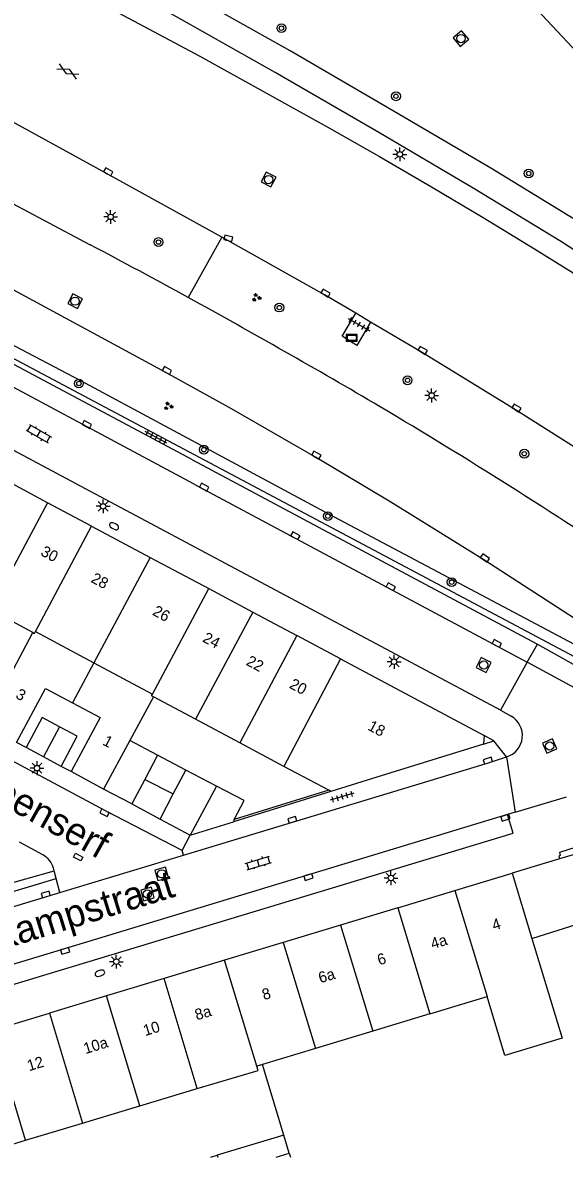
# Model space of a CAD drawing. Extents: x 132999 to 136000, y 398499 to 400501.
# Drawn here: x 134331.8 to 134380.8, y 398500 to 398602.7 of the extents above; entities that cross this region are included whole.
import ezdxf

# ---------------------------------------------------------------- set-up
doc = ezdxf.new("R2010")
doc.units = 0
for name, color, linetype in [('gg-afsc-erfafscheiding', 7, 'Continuous'), ('gg-afsc-muur', 7, 'Continuous'), ('gg-anno-huisnummerreeks BGT', 7, 'Continuous'), ('gg-anno-openbare ruimte label', 7, 'Continuous'), ('gg-bbg-bijgebouw', 7, 'Continuous'), ('gg-bbg-gedigitaliseerde bebouwing', 7, 'Continuous'), ('gg-bbg-gedigitaliseerde bijgebouw', 7, 'Continuous'), ('gg-bbg-hoofdgebouw', 7, 'Continuous'), ('gg-bbg-luifel en loopbrug', 7, 'Continuous'), ('gg-bbg-onder overbouw', 7, 'Continuous'), ('gg-bbg-pand overbouw', 7, 'Continuous'), ('gg-bbg-tussenscheiding', 7, 'Continuous'), ('gg-knt-verharding', 7, 'Continuous'), ('gg-knt-verharding nz', 7, 'Continuous'), ('gt-grn-groengrens', 7, 'Continuous'), ('gt-grn-weggrens', 7, 'Continuous'), ('gt-symb-boom', 7, 'Continuous'), ('gt-symb-brandkraan', 7, 'Continuous'), ('gt-symb-gesloten verharding', 7, 'Continuous'), ('gt-symb-groenvak', 7, 'Continuous'), ('gt-symb-klinker verharding', 7, 'Continuous'), ('gt-symb-kolk', 7, 'Continuous'), ('gt-symb-kolk center center', 7, 'Continuous'), ('gt-symb-lichtmast', 7, 'Continuous'), ('gt-symb-reclamebord', 7, 'Continuous'), ('gt-symb-rioolschacht', 7, 'Continuous'), ('gt-symb-tegel verharding', 7, 'Continuous')]:
    doc.layers.add(name, color=color, linetype=linetype)

# ---------------------------------------------------------------- blocks, each defined once
blk = doc.blocks.new('gt0-KOLK')
at = {"layer": 'gt-symb-kolk'}
blk.add_lwpolyline([(0, 0), (0.37, 0), (0.37, 0.4), (-0.38, 0.4), (-0.38, 0), (0, 0)], dxfattribs=at)
blk = doc.blocks.new('gt0-LMAST')
at = {"layer": 'gt-symb-lichtmast'}
for p, q in [((-0.18, 0.17), (-0.45, 0.44)), ((-0.01, 0.25), (-0.01, 0.62)), ((0.17, 0.17), (0.44, 0.44)), ((-0.26, 0), (-0.63, 0)), ((-0.18, -0.18), (-0.45, -0.45)), ((-0.01, -0.25), (-0.01, -0.63)), ((0.44, -0.45), (0.17, -0.18)), ((0.24, 0), (0.62, 0))]:
    blk.add_line(p, q, dxfattribs=at)
blk.add_circle((-0.01, 0), 0.25, dxfattribs=at)
blk = doc.blocks.new('gt0-KL1')
at = {"layer": 'gt-symb-klinker verharding'}
for p, q in [((-1.15, 0.3), (1.15, 0.3)), ((-1, -0.3), (-1, 0.3)), ((-0.5, 0.3), (-0.5, 0.45)), ((0, -0.3), (0, 0.3)), ((0.5, 0.3), (0.5, 0.45)), ((1, -0.3), (1, 0.3)), ((-1.15, -0.3), (1.15, -0.3)), ((-0.5, -0.45), (-0.5, -0.3)), ((0.5, -0.45), (0.5, -0.3))]:
    blk.add_line(p, q, dxfattribs=at)
blk = doc.blocks.new('gt0-RS')
at = {"layer": 'gt-symb-rioolschacht'}
blk.add_lwpolyline([(-0.5, -0.5), (0.5, -0.5), (0.5, 0.5), (-0.5, 0.5)], close=True, dxfattribs=at)
blk.add_circle((0, 0), 0.375, dxfattribs=at)
blk = doc.blocks.new('gt0-BOOM')
at = {"layer": 'gt-symb-boom'}
for radius in [0.4, 0.2]:
    blk.add_circle((0, 0), radius, dxfattribs=at)
blk = doc.blocks.new('gt0-RBORD')
at = {"layer": 'gt-symb-reclamebord'}
blk.add_lwpolyline([(-0.5, 0.29), (-0.5, -0.29), (0.5, -0.29), (0.5, 0.29), (-0.5, 0.29)], dxfattribs=at)
blk.add_lwpolyline([(-0.42, -0.21), (0.42, -0.21), (0.42, 0.21), (-0.42, 0.21)], close=True, dxfattribs=at)
blk = doc.blocks.new('gt0-TEG1')
at = {"layer": 'gt-symb-tegel verharding'}
for p, q in [((-1.12, 0), (1.12, 0)), ((-0.9, -0.25), (-0.9, 0.25)), ((-0.45, -0.25), (-0.45, 0.25)), ((0, -0.25), (0, 0.25)), ((0.45, -0.25), (0.45, 0.25)), ((0.9, -0.25), (0.9, 0.25))]:
    blk.add_line(p, q, dxfattribs=at)
blk = doc.blocks.new('gt0-BR')
at = {"layer": 'gt-symb-brandkraan'}
for centre, radius, start, end in [((-0.24, 0), 0.206, 107.5669, 252.4331), ((0.6, -2.66), 3, 106.892, 107.5669), ((0, -0.69), 0.938, 73.108, 106.892), ((-0.6, -2.66), 3, 72.4331, 73.108), ((0.24, 0), 0.206, 287.567, 72.4331), ((0.6, 2.66), 3, 252.4331, 253.108), ((0, 0.69), 0.938, 253.108, 286.8921), ((-0.6, 2.66), 3, 286.8921, 287.567)]:
    blk.add_arc(centre, radius, start, end, dxfattribs=at)
blk = doc.blocks.new('gt0-GESVH1')
at = {"layer": 'gt-symb-gesloten verharding'}
for p, q in [((-0.99, -0.26), (0.01, 0.24)), ((0.01, -0.26), (-0.99, 0.24)), ((0.01, 0.24), (1.01, -0.26)), ((1.01, 0.24), (0.01, -0.26))]:
    blk.add_line(p, q, dxfattribs=at)
blk = doc.blocks.new('gt0-GRVAK')
at = {"layer": 'gt-symb-groenvak'}
for p, q in [((-0.11, 0.19), (-0.23, 0.24)), ((-0.18, 0.15), (0.09, 0.15)), ((-0.09, 0.21), (-0.16, 0.32)), ((-0.05, 0.21), (-0.05, 0.39)), ((0, 0.21), (0.06, 0.32)), ((0.01, 0.19), (0.13, 0.24)), ((0.26, -0.05), (0.2, 0.06)), ((0.3, -0.05), (0.3, 0.13)), ((0.35, -0.05), (0.41, 0.06)), ((-0.24, -0.23), (-0.36, -0.18)), ((-0.32, -0.26), (-0.05, -0.26)), ((-0.23, -0.21), (-0.29, -0.09)), ((-0.18, -0.2), (-0.18, -0.02)), ((-0.14, -0.21), (-0.07, -0.09)), ((-0.12, -0.23), (0, -0.18)), ((0.24, -0.07), (0.12, -0.02)), ((0.17, -0.11), (0.44, -0.11)), ((0.37, -0.07), (0.49, -0.02))]:
    blk.add_line(p, q, dxfattribs=at)
blk = doc.blocks.new('gt0-KOLKCC')
at = {"layer": 'gt-symb-kolk center center'}
blk.add_lwpolyline([(-0.38, 0.2), (0.38, 0.2), (0.38, -0.2), (-0.38, -0.2)], close=True, dxfattribs=at)

msp = doc.modelspace()

# ---------------------------------------------------------------- linework, layer by layer
at = {"layer": 'gg-afsc-erfafscheiding'}
for p, q in [((134332.13, 398537.09), (134331.26, 398537.56)), ((134336.19, 398534.91), (134335.3, 398535.38)), ((134355.44, 398501.99), (134353.51, 398508.4)), ((134355.93, 398500.36), (134356.04, 398500))]:
    msp.add_line(p, q, dxfattribs=at)
at = {"layer": 'gg-afsc-muur'}
for p, q in [((134359.7, 398533.12), (134350.87, 398530.38)), ((134359.5, 398533.23), (134350.96, 398530.58))]:
    msp.add_line(p, q, dxfattribs=at)
at = {"layer": 'gg-bbg-bijgebouw'}
for p, q in [((134333.7, 398536.24), (134332.13, 398537.09)), ((134335.3, 398535.38), (134333.7, 398536.24)), ((134344.02, 398536.41), (134342.85, 398534.2)), ((134346.58, 398535.06), (134344.02, 398536.41)), ((134342.85, 398534.2), (134341.68, 398531.99)), ((134341.68, 398531.99), (134344.24, 398530.62)), ((134350.96, 398530.58), (134350.87, 398530.38)), ((134346.97, 398529.17), (134350.87, 398530.38)), ((134355.44, 398501.99), (134349.42, 398500.18)), ((134355.93, 398500.36), (134355.44, 398501.99)), ((134348.83, 398500), (134349.42, 398500.18)), ((134354.74, 398500), (134355.93, 398500.36))]:
    msp.add_line(p, q, dxfattribs=at)
for points in [[(134335.15, 398538.96), (134333.59, 398539.8), (134332.13, 398537.09)], [(134335.3, 398535.38), (134336.74, 398538.11), (134335.15, 398538.96)], [(134350.96, 398530.58), (134351.84, 398532.29), (134349.35, 398533.6)]]:
    msp.add_lwpolyline(points, dxfattribs=at)
at = {"layer": 'gg-bbg-gedigitaliseerde bebouwing'}
msp.add_line((134377.87, 398519.82), (134385.38, 398522.18), dxfattribs=at)
msp.add_lwpolyline([(134377.87, 398519.82), (134380.61, 398510.77), (134375.44, 398509.21), (134373.83, 398514.55)], dxfattribs=at)
at = {"layer": 'gg-bbg-gedigitaliseerde bijgebouw'}
for p, q in [((134345.44, 398532.9), (134346.58, 398535.06)), ((134349.35, 398533.6), (134346.97, 398529.17)), ((134344.24, 398530.62), (134345.44, 398532.9))]:
    msp.add_line(p, q, dxfattribs=at)
at = {"layer": 'gg-bbg-hoofdgebouw'}
for p, q in [((134334.07, 398559.26), (134330.1, 398561.38)), ((134338.04, 398557.14), (134334.07, 398559.26)), ((134338.04, 398557.14), (134343.36, 398554.3)), ((134343.36, 398554.3), (134348.65, 398551.48)), ((134348.65, 398551.48), (134352.62, 398549.36)), ((134332.73, 398547.52), (134328.89, 398549.56)), ((134352.62, 398549.36), (134356.6, 398547.23)), ((134330.64, 398543.55), (134332.73, 398547.52)), ((134360.56, 398545.12), (134356.6, 398547.23)), ((134360.56, 398545.12), (134373.57, 398538.17)), ((134343.64, 398541.69), (134341.5, 398537.74)), ((134347.46, 398539.65), (134343.64, 398541.69)), ((134351.46, 398537.52), (134347.46, 398539.65)), ((134341.5, 398537.74), (134339.12, 398533.33)), ((134355.44, 398535.39), (134351.46, 398537.52)), ((134339.12, 398533.33), (134336.19, 398534.91)), ((134359.5, 398533.23), (134355.44, 398535.39)), ((134359.7, 398533.12), (134359.5, 398533.23)), ((134382.11, 398527.53), (134380.38, 398527.01)), ((134380.38, 398527.01), (134376.09, 398525.71)), ((134370.92, 398524.14), (134376.09, 398525.71)), ((134365.74, 398522.58), (134370.92, 398524.14)), ((134365.74, 398522.58), (134360.57, 398521.01)), ((134360.57, 398521.01), (134355.39, 398519.44)), ((134355.39, 398519.44), (134350.08, 398517.85)), ((134350.08, 398517.85), (134344.6, 398516.19)), ((134344.6, 398516.19), (134339.4, 398514.62)), ((134339.4, 398514.62), (134334.23, 398513.05)), ((134368.65, 398512.99), (134373.83, 398514.55)), ((134329.08, 398511.49), (134334.23, 398513.05)), ((134368.65, 398512.99), (134363.48, 398511.42)), ((134363.48, 398511.42), (134358.3, 398509.85)), ((134358.3, 398509.85), (134353.51, 398508.4)), ((134353.51, 398508.4), (134352.99, 398508.25)), ((134342.4, 398504.65), (134347.61, 398506.22)), ((134337.24, 398503.1), (134342.4, 398504.65)), ((134332.07, 398501.54), (134337.24, 398503.1)), ((134326.96, 398500), (134332.07, 398501.54))]:
    msp.add_line(p, q, dxfattribs=at)
for points in [[(134331.26, 398537.56), (134333.89, 398542.45), (134336.32, 398541.15)], [(134336.32, 398541.15), (134338.82, 398539.81), (134336.19, 398534.91)], [(134373.49, 398537.39), (134363.84, 398534.4), (134359.7, 398533.12)], [(134347.61, 398506.22), (134353.11, 398507.87), (134352.99, 398508.25)]]:
    msp.add_lwpolyline(points, dxfattribs=at)
at = {"layer": 'gg-bbg-luifel en loopbrug'}
for p, q in [((134344.02, 398536.41), (134341.5, 398537.74)), ((134349.35, 398533.6), (134346.58, 398535.06)), ((134341.68, 398531.99), (134339.12, 398533.33)), ((134344.24, 398530.62), (134346.97, 398529.17))]:
    msp.add_line(p, q, dxfattribs=at)
at = {"layer": 'gg-bbg-onder overbouw'}
msp.add_line((134373.57, 398538.17), (134373.49, 398537.39), dxfattribs=at)
at = {"layer": 'gg-bbg-pand overbouw'}
for p, q in [((134373.49, 398537.39), (134374.42, 398537.69)), ((134374.42, 398537.69), (134373.57, 398538.17))]:
    msp.add_line(p, q, dxfattribs=at)
at = {"layer": 'gg-bbg-tussenscheiding'}
for p, q in [((134334.07, 398559.26), (134328.89, 398549.56)), ((134332.98, 398547.59), (134338.04, 398557.14)), ((134343.36, 398554.3), (134338.26, 398544.77)), ((134343.56, 398541.94), (134348.65, 398551.48)), ((134352.62, 398549.36), (134347.46, 398539.65)), ((134332.98, 398547.59), (134338.26, 398544.77)), ((134356.6, 398547.23), (134351.46, 398537.52)), ((134360.56, 398545.12), (134355.44, 398535.39)), ((134338.26, 398544.77), (134336.32, 398541.15)), ((134338.26, 398544.77), (134343.56, 398541.94)), ((134335.15, 398538.96), (134333.7, 398536.24)), ((134342.85, 398534.2), (134345.44, 398532.9)), ((134376.09, 398525.71), (134377.87, 398519.82)), ((134370.92, 398524.14), (134373.83, 398514.55)), ((134365.74, 398522.58), (134368.65, 398512.99)), ((134360.57, 398521.01), (134363.48, 398511.42)), ((134355.39, 398519.44), (134358.3, 398509.85)), ((134352.99, 398508.25), (134350.08, 398517.85)), ((134347.61, 398506.22), (134344.6, 398516.19)), ((134342.4, 398504.65), (134339.4, 398514.62)), ((134334.23, 398513.05), (134337.24, 398503.1)), ((134332.07, 398501.54), (134329.08, 398511.49)), ((134349.42, 398500.18), (134349.48, 398500))]:
    msp.add_line(p, q, dxfattribs=at)
for points in [[(134332.73, 398547.52), (134332.89, 398547.43), (134332.98, 398547.59)], [(134343.64, 398541.69), (134343.48, 398541.78), (134343.56, 398541.94)]]:
    msp.add_lwpolyline(points, dxfattribs=at)
at = {"layer": 'gg-knt-verharding'}
for p, q in [((134321.34, 398591.43), (134337.93, 398582.6)), ((134363.28, 398575.6), (134361.94, 398576.4)), ((134342.56, 398566.17), (134383.7, 398544.26)), ((134347.17, 398563.15), (134377.88, 398546.73)), ((134375.05, 398540.48), (134336.66, 398560.95)), ((134377.46, 398544.82), (134378.38, 398546.45)), ((134377.88, 398546.73), (134378.38, 398546.45)), ((134378.38, 398546.45), (134383.79, 398543.42)), ((134377.46, 398544.82), (134375.05, 398540.48)), ((134375.05, 398540.48), (134375.99, 398539.93)), ((134375.59, 398536.26), (134376.35, 398531.24)), ((134376.35, 398531.24), (134381.01, 398532.62)), ((134376.35, 398531.24), (134375.66, 398531.02)), ((134333.64, 398527.38), (134331.53, 398528.53)), ((134346.25, 398527.76), (134346.97, 398529.17)), ((134335.17, 398523.97), (134346.37, 398527.36)), ((134346.37, 398527.36), (134346.25, 398527.76)), ((134334.67, 398525.93), (134334.61, 398526.16)), ((134334.85, 398525.23), (134334.67, 398525.93)), ((134328.01, 398523.17), (134334.85, 398525.23)), ((134335.17, 398523.97), (134334.85, 398525.23))]:
    msp.add_line(p, q, dxfattribs=at)
for points in [[(134430.22, 398547.67), (134416.18, 398558.61), (134410.03, 398563.18), (134403.98, 398567.44), (134394.71, 398573.63), (134380.57, 398582.86), (134372.58, 398587.72), (134364.03, 398592.76), (134354.64, 398598.21), (134343.86, 398604.31), (134333.41, 398610.29)], [(134438.5, 398544.23), (134417.46, 398560.63), (134411.45, 398565.13), (134405.26, 398569.43), (134396, 398575.6), (134389.12, 398580.12), (134381.71, 398584.92), (134374.16, 398589.53), (134365.43, 398594.67), (134356.02, 398600.15), (134339.01, 398609.73)], [(134332.16, 398608.08), (134347.83, 398599.67), (134359.36, 398593.28), (134364.09, 398590.59), (134368.79, 398587.86), (134373.46, 398585.08), (134378.11, 398582.25), (134382.72, 398579.37), (134387.96, 398576.02)], [(134408.01, 398571.29), (134405.79, 398573.58), (134403.62, 398575.91), (134395.65, 398584.74), (134390.43, 398590.72), (134387.86, 398593.74), (134376.59, 398605.8), (134374.6, 398607.8)], [(134336.66, 398560.95), (134299.76, 398580.68), (134266.98, 398598.14)], [(134349.82, 398583.29), (134339.46, 398589.04), (134329.27, 398594.62), (134324.62, 398597.11)], [(134435.23, 398507.69), (134432.67, 398509.95), (134426.61, 398515.14), (134420.46, 398520.24), (134414.21, 398525.22), (134407.9, 398530.13), (134401.17, 398535.18), (134395.04, 398539.59), (134382.76, 398548.1), (134373.52, 398554.09), (134365.11, 398559.3), (134358.29, 398563.39), (134350.7, 398567.75), (134344.77, 398571.05), (134330.63, 398578.7), (134320.55, 398584.02)], [(134361.94, 398576.4), (134359.12, 398578.06), (134350.37, 398582.99), (134349.82, 398583.29)], [(134318.46, 398580.08), (134318, 398579.21), (134342.56, 398566.17)], [(134347.17, 398563.15), (134317.55, 398578.95), (134316.67, 398577.3)], [(134363.28, 398575.6), (134362.04, 398573.5), (134360.71, 398574.32), (134361.94, 398576.4)], [(134385.36, 398561.98), (134376.39, 398567.65), (134367.9, 398572.87), (134363.28, 398575.6)], [(134346.25, 398527.76), (134339.31, 398531.37), (134287.86, 398558.92)], [(134346.37, 398527.36), (134373.96, 398535.72), (134375.59, 398536.26)], [(134305.89, 398508.07), (134376.17, 398529.33), (134375.66, 398531.02)], [(134382.11, 398527.53), (134382.03, 398527.79), (134381.88, 398527.74), (134381.8, 398528.03), (134380.36, 398527.6), (134380.45, 398527.31), (134380.3, 398527.27), (134380.38, 398527.01)], [(134303.86, 398514.51), (134321.07, 398519.69), (134335.17, 398523.97)]]:
    msp.add_lwpolyline(points, dxfattribs=at)
for centre, radius, start, end in [((134070.52, 398306.6), 436.27, 40.6132, 45.7107), ((134036.37, 398012.44), 645, 61.2313, 62.12556), ((134035.92, 398011.68), 645.88, 59.45705, 61.22896), ((134095.16, 398116.08), 525.87, 56.2352, 59.2352), ((134375.01, 398538.18), 2.01, 286.7375, 60.7907), ((134332.73, 398525.65), 1.95, 15.3395, 62.2333)]:
    msp.add_arc(centre, radius, start, end, dxfattribs=at)
at = {"layer": 'gg-knt-verharding nz'}
for p in [(134347.33, 398560.94), (134383.14, 398541.71)]:
    msp.add_line(p, (134377.46, 398544.82), dxfattribs=at)
for points in [[(134347.33, 398560.94), (134318.76, 398576.22), (134316.67, 398577.3)], [(134375.66, 398531.02), (134335.6, 398518.88), (134305.35, 398509.74)]]:
    msp.add_lwpolyline(points, dxfattribs=at)
at = {"layer": 'gt-grn-groengrens'}
for p, q in [((134349.82, 398583.29), (134346.79, 398577.83)), ((134329.38, 398524.43), (134334.67, 398525.93))]:
    msp.add_line(p, q, dxfattribs=at)
msp.add_lwpolyline([(134318.46, 398580.08), (134337.05, 398570.32), (134359.94, 398558.01), (134381.71, 398546.44), (134386.75, 398543.44), (134386.31, 398542.71)], dxfattribs=at)
at = {"layer": 'gt-grn-weggrens'}
msp.add_line((134375.59, 398536.26), (134374.42, 398537.69), dxfattribs=at)

# ---------------------------------------------------------------- block references
at = {"layer": 'gt-symb-boom'}
for p in [(134355.22, 398602.21), (134365.58, 398596.05), (134377.59, 398589.06), (134344.1, 398582.85), (134355.03, 398576.92), (134366.63, 398570.34), (134336.9, 398570.05), (134348.2, 398564.06), (134377.19, 398563.69), (134359.42, 398558.04), (134370.62, 398552.06)]:
    msp.add_blockref('gt0-BOOM', p, dxfattribs=at)
at = {"layer": 'gt-symb-brandkraan'}
for p, rotation in [((134340.08, 398557.13), 151.89717644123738), ((134338.8, 398516.66), -162.3622844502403)]:
    msp.add_blockref('gt0-BR', p, dxfattribs=dict(at, rotation=rotation))
at = {"layer": 'gt-symb-gesloten verharding', "rotation": -28.692787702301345}
msp.add_blockref('gt0-GESVH1', (134335.9, 398598.3), dxfattribs=at)
at = {"layer": 'gt-symb-groenvak'}
for p in [(134352.95, 398577.82), (134344.98, 398568)]:
    msp.add_blockref('gt0-GRVAK', p, dxfattribs=at)
at = {"layer": 'gt-symb-klinker verharding'}
for p, rotation in [((134333.28, 398565.51), -30.206934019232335), ((134353.13, 398526.65), 16.622396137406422)]:
    msp.add_blockref('gt0-KL1', p, dxfattribs=dict(at, rotation=rotation))
at = {"layer": 'gt-symb-kolk'}
for p, rotation in [((134339.46, 398589.04), -28.94886164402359), ((134350.37, 398582.99), -14.717311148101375), ((134359.12, 398578.06), -29.87282104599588), ((134367.9, 398572.87), -31.003067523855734), ((134344.77, 398571.05), -28.87101790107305), ((134376.39, 398567.65), -31.209490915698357), ((134337.53, 398566.16), -28.153346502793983), ((134358.29, 398563.39), -30.4626400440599), ((134348.14, 398560.48), -28.02531606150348), ((134356.39, 398556.09), -28.153346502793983), ((134373.52, 398554.09), -33.78542795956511), ((134365.02, 398551.47), -28.10282356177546), ((134374.62, 398546.34), -27.769212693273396), ((134373.96, 398535.72), 16.85839877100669), ((134339.31, 398531.37), 152.486938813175), ((134356.27, 398530.36), 16.85839876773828), ((134375.42, 398530.93), -162.9056944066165), ((134357.61, 398525.56), -163.01526746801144), ((134333.96, 398523.6), 16.858398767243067), ((134335.6, 398518.88), -163.0867822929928)]:
    msp.add_blockref('gt0-KOLK', p, dxfattribs=dict(at, rotation=rotation))
at = {"layer": 'gt-symb-kolk center center', "rotation": 151.76909817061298}
msp.add_blockref('gt0-KOLKCC', (134336.84, 398527.18), dxfattribs=at)
at = {"layer": 'gt-symb-lichtmast'}
for p in [(134365.94, 398590.79), (134339.78, 398585.13), (134368.82, 398568.96), (134339.1, 398558.93), (134365.42, 398544.86), (134333.12, 398535.23), (134365.14, 398525.28), (134340.29, 398517.71)]:
    msp.add_blockref('gt0-LMAST', p, dxfattribs=at)
at = {"layer": 'gt-symb-reclamebord'}
msp.add_blockref('gt0-RBORD', (134361.58, 398574.18), dxfattribs=at)
at = {"layer": 'gt-symb-rioolschacht'}
for p, rotation in [((134371.46, 398601.27), -49.783818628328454), ((134354.06, 398588.51), -27.38497058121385), ((134336.56, 398577.5), 152.15337781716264), ((134373.52, 398544.57), 62.948317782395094), ((134379.49, 398537.23), 23.514556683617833), ((134344.4, 398525.66), -74.33789365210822), ((134343.1, 398523.84), 14.71731114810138)]:
    msp.add_blockref('gt0-RS', p, dxfattribs=dict(at, rotation=rotation))
at = {"layer": 'gt-symb-tegel verharding'}
for p, rotation in [((134362.24, 398575.38), -29.87282104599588), ((134343.88, 398565.18), 151.846653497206), ((134360.7, 398532.65), -163.14160123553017)]:
    msp.add_blockref('gt0-TEG1', p, dxfattribs=dict(at, rotation=rotation))

# ---------------------------------------------------------------- texts
at = {"layer": 'gg-anno-huisnummerreeks BGT'}
for s, rotation, p in [('30', 331.9, (134333.36, 398554.54)), ('28', 331.9, (134337.91, 398552.11)), ('26', 331.9, (134343.48, 398549.14)), ('24', 331.9, (134348.01, 398546.72)), ('22', 331.9, (134351.95, 398544.61)), ('20', 331.9, (134355.86, 398542.53)), ('3', 331.7, (134331.1, 398541.62)), ('18', 331.9, (134362.95, 398538.74)), ('1', 331.8, (134338.97, 398537.39)), ('4', 16.9, (134374.44, 398520.51)), ('4a', 16.9, (134368.89, 398518.83)), ('6', 16.9, (134364.07, 398517.37)), ('6a', 16.9, (134358.74, 398515.75)), ('8', 16.7, (134353.64, 398514.22)), ('8a', 16.9, (134347.56, 398512.39)), ('10', 16.9, (134342.89, 398510.97)), ('10a', 16.9, (134337.49, 398509.34)), ('12', 16.9, (134332.39, 398507.79))]:
    msp.add_text(s, height=1, rotation=rotation, dxfattribs=at).set_placement(p)
at = {"layer": 'gg-anno-openbare ruimte label'}
for s, rotation, p in [('Rector Coppenserf', 330.8, (134314.23, 398540.64)), ('Professor Kernkampstraat', 17.1, (134308.62, 398512.22))]:
    msp.add_text(s, height=2.5, rotation=rotation, dxfattribs=at).set_placement(p)

doc.saveas('drawing.dxf')
